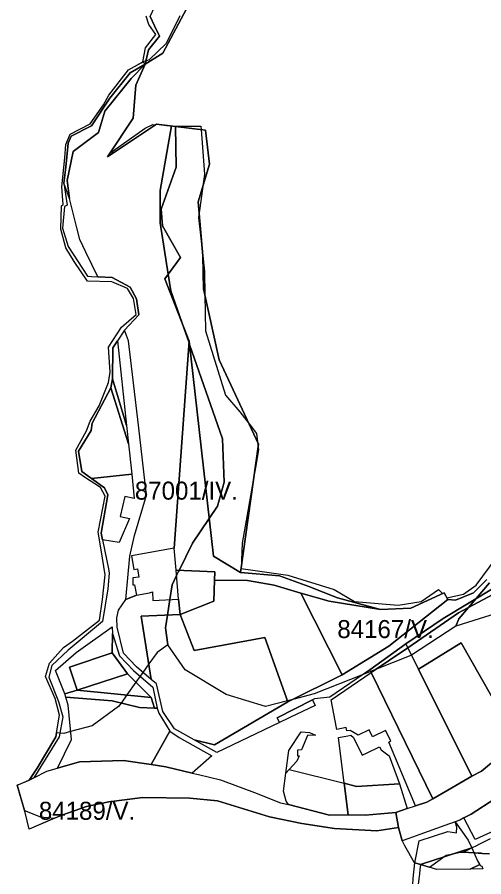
# Model space of a CAD drawing. Extents: x -477304 to -465429, y -1159113 to -1149210.
# Drawn here: x -476424 to -476035, y -1154851 to -1154135 of the extents above; entities that cross this region are included whole.
import ezdxf

# ---------------------------------------------------------------- set-up
doc = ezdxf.new("R2010")
doc.units = 0
for name, color, linetype in [('BPEJ_s', 7, 'Continuous'), ('PUPFL_s', 7, 'Continuous'), ('sad_s', 7, 'Continuous'), ('trav_porost_s', 7, 'Continuous'), ('voda_s', 7, 'Continuous'), ('zahrada_s', 7, 'Continuous')]:
    doc.layers.add(name, color=color, linetype=linetype)

msp = doc.modelspace()

# ---------------------------------------------------------------- linework, layer by layer
at = {"layer": 'BPEJ_s'}
for p, q in [((-476424, -1154774.59), (-476421.77, -1154782.29)), ((-476052.5, -1154830.5), (-476045.2, -1154826.85))]:
    msp.add_line(p, q, dxfattribs=at)
for points in [[(-476288.5, -1154133.5), (-476300, -1154156.5), (-476314, -1154170), (-476316.78, -1154171.11), (-476317.36, -1154171.35), (-476319.32, -1154171.91), (-476319.15, -1154172.06), (-476317.42, -1154173.65), (-476325.21, -1154191.29), (-476327.45, -1154218.84), (-476347.65, -1154249.29), (-476346.78, -1154249.67), (-476345.36, -1154248.72), (-476344, -1154246), (-476317.5, -1154227), (-476311, -1154224), (-476308.52, -1154224.16), (-476307.87, -1154223.73), (-476299.69, -1154224.73), (-476295.5, -1154225), (-476290, -1154225.5), (-476271, -1154225.5), (-476270.79, -1154228.27), (-476268, -1154265.5), (-476269.41, -1154275.64), (-476272.47, -1154297.71), (-476273, -1154301.5), (-476269.16, -1154336.09), (-476268, -1154346.5), (-476267.61, -1154366.03), (-476267, -1154396), (-476250.5, -1154449.5), (-476238.5, -1154463.5), (-476230.68, -1154473.56), (-476224.5, -1154481.5), (-476223.73, -1154488.41), (-476223.2, -1154493.16), (-476223, -1154495), (-476225.57, -1154509.85), (-476236.5, -1154573), (-476237.5, -1154594)], [(-476288.5, -1154133.5), (-476300, -1154156.5), (-476314, -1154170), (-476316.78, -1154171.11), (-476317.36, -1154171.35), (-476319.32, -1154171.91), (-476317.13, -1154160.07), (-476308.37, -1154148.99), (-476314.26, -1154140.55), (-476316.58, -1154133.74)], [(-476030.5, -1154606), (-476041.52, -1154618.96), (-476047.84, -1154626.4), (-476056, -1154636), (-476058.5, -1154641.98), (-476095.53, -1154666.19), (-476096, -1154666.5), (-476125.52, -1154678.23), (-476129.54, -1154679.83), (-476135.67, -1154682.27), (-476176.5, -1154698.5), (-476194.42, -1154703.15), (-476198.75, -1154704.27), (-476217, -1154709), (-476250, -1154699), (-476284, -1154678.5), (-476298.5, -1154657.5), (-476300.5, -1154643.5), (-476298.86, -1154632.76), (-476296.89, -1154619.87), (-476295, -1154607.5), (-476291.28, -1154599.94), (-476289.63, -1154596.61), (-476289.11, -1154595.55), (-476278, -1154573), (-476263.93, -1154552.24), (-476257, -1154542), (-476251.5, -1154522), (-476253, -1154486), (-476280.42, -1154407.25), (-476280.84, -1154406.04), (-476286.82, -1154388.85), (-476296, -1154362.5), (-476298.19, -1154348.75), (-476305, -1154306), (-476305, -1154279), (-476295.54, -1154225.24), (-476295.5, -1154225), (-476290, -1154225.5), (-476271, -1154225.5), (-476270.79, -1154228.27), (-476268, -1154265.5), (-476269.41, -1154275.64), (-476272.47, -1154297.71), (-476273, -1154301.5), (-476269.16, -1154336.09), (-476268, -1154346.5), (-476267.61, -1154366.03), (-476267, -1154396), (-476250.5, -1154449.5), (-476238.5, -1154463.5), (-476230.68, -1154473.56), (-476224.5, -1154481.5), (-476223.73, -1154488.41), (-476223.2, -1154493.16), (-476223, -1154495), (-476225.57, -1154509.85), (-476236.5, -1154573), (-476237.5, -1154594), (-476198.5, -1154599.5), (-476160, -1154611.5), (-476143, -1154621.5), (-476106.5, -1154624.5), (-476087.5, -1154621.5), (-476073, -1154611.5), (-476069.54, -1154614.96), (-476068.28, -1154614.39), (-476065.87, -1154618.47), (-476052, -1154615.5), (-476041.5, -1154608), (-476014.5, -1154571.5)], [(-476237.5, -1154594), (-476198.5, -1154599.5), (-476160, -1154611.5), (-476143, -1154621.5), (-476106.5, -1154624.5), (-476087.5, -1154621.5), (-476073, -1154611.5), (-476069.54, -1154614.96), (-476068.28, -1154614.39), (-476065.87, -1154618.47), (-476052, -1154615.5), (-476041.5, -1154608), (-476014.5, -1154571.5)], [(-476021.15, -1154630.51), (-476039, -1154636), (-476058.5, -1154641.98), (-476056, -1154636), (-476047.84, -1154626.4), (-476041.52, -1154618.96), (-476030.5, -1154606)], [(-476021.15, -1154630.51), (-476039, -1154636), (-476058.5, -1154641.98), (-476095.53, -1154666.19), (-476096, -1154666.5), (-476125.52, -1154678.23), (-476129.54, -1154679.83), (-476135.67, -1154682.27), (-476176.5, -1154698.5), (-476194.42, -1154703.15), (-476198.75, -1154704.27), (-476217, -1154709), (-476250, -1154699), (-476284, -1154678.5), (-476298.5, -1154657.5), (-476307.5, -1154664), (-476314.31, -1154673.57), (-476319.26, -1154680.54), (-476321.57, -1154683.79), (-476325.08, -1154688.72), (-476332.68, -1154699.41), (-476337.44, -1154706.1), (-476339.5, -1154709), (-476361.5, -1154725), (-476379.46, -1154729.97), (-476385, -1154731.5), (-476388.39, -1154731.18), (-476390.61, -1154730.98), (-476391.14, -1154730.93), (-476391.71, -1154734.39), (-476407.45, -1154760.38), (-476414.05, -1154770.46), (-476421.61, -1154773.6), (-476424, -1154774.59)], [(-476421.77, -1154782.29), (-476417.9, -1154795.64), (-476417.9, -1154795.64), (-476404.5, -1154801), (-476392.93, -1154802.09), (-476386.83, -1154799.46), (-476366.37, -1154792.2), (-476347.65, -1154788.32), (-476319.3, -1154784.9), (-476280.22, -1154785.49), (-476257.01, -1154787.6), (-476213.88, -1154800.9), (-476186.81, -1154806.62), (-476159.5, -1154810.64), (-476124.34, -1154812.7), (-476106.2, -1154809.85), (-476103.13, -1154820.94), (-476102.8, -1154822.12), (-476101.3, -1154824.75), (-476093.12, -1154839.08), (-476092.69, -1154839.28), (-476087.95, -1154840.53), (-476080.5, -1154842.93), (-476071.5, -1154836.5), (-476068.12, -1154834.14), (-476066.5, -1154833), (-476060.67, -1154831.73), (-476055, -1154830.5), (-476052.5, -1154830.5)], [(-476030.35, -1154831.73), (-476036.27, -1154831.4), (-476037.28, -1154831.35), (-476039.94, -1154831.2), (-476042.7, -1154831.04), (-476043.32, -1154831.01), (-476052.5, -1154830.5), (-476045.2, -1154826.85), (-476040.36, -1154824.43), (-476040.05, -1154824.28), (-476029.5, -1154819)], [(-476045.2, -1154826.85), (-476040.36, -1154824.43), (-476040.05, -1154824.28), (-476029.5, -1154819)], [(-476093.92, -1154852.23), (-476092.69, -1154839.28), (-476087.95, -1154840.53), (-476080.5, -1154842.93), (-476071.5, -1154836.5), (-476068.12, -1154834.14), (-476066.5, -1154833), (-476060.67, -1154831.73), (-476055, -1154830.5), (-476052.5, -1154830.5), (-476043.32, -1154831.01), (-476042.7, -1154831.04), (-476039.94, -1154831.2), (-476037.28, -1154831.35), (-476036.27, -1154831.4), (-476030.35, -1154831.73)]]:
    msp.add_lwpolyline(points, dxfattribs=at)
for points in [[(-476295.5, -1154225), (-476295.54, -1154225.24), (-476305, -1154279), (-476305, -1154306), (-476298.19, -1154348.75), (-476296, -1154362.5), (-476286.82, -1154388.85), (-476280.84, -1154406.04), (-476280.42, -1154407.25), (-476253, -1154486), (-476251.5, -1154522), (-476257, -1154542), (-476263.93, -1154552.24), (-476278, -1154573), (-476289.11, -1154595.55), (-476289.63, -1154596.61), (-476291.28, -1154599.94), (-476295, -1154607.5), (-476296.89, -1154619.87), (-476298.86, -1154632.76), (-476300.5, -1154643.5), (-476298.5, -1154657.5), (-476307.5, -1154664), (-476314.31, -1154673.57), (-476319.26, -1154680.54), (-476321.57, -1154683.79), (-476325.08, -1154688.72), (-476332.68, -1154699.41), (-476337.44, -1154706.1), (-476339.5, -1154709), (-476361.5, -1154725), (-476379.46, -1154729.97), (-476385, -1154731.5), (-476388.39, -1154731.18), (-476390.61, -1154730.98), (-476391.14, -1154730.93), (-476388.72, -1154716.36), (-476392.27, -1154702.32), (-476400.43, -1154684.13), (-476396.97, -1154672.91), (-476385.5, -1154659.74), (-476377.93, -1154654.43), (-476355.38, -1154636.99), (-476352.89, -1154619.91), (-476350.67, -1154599.28), (-476353.92, -1154578.34), (-476356.44, -1154563.75), (-476350.71, -1154533.84), (-476354.61, -1154526.51), (-476368, -1154518), (-476372.66, -1154514.46), (-476375.12, -1154495.48), (-476366.22, -1154479.23), (-476363.24, -1154471.25), (-476355.56, -1154458.39), (-476348.01, -1154438.89), (-476346.57, -1154430.47), (-476347.83, -1154409.7), (-476337.07, -1154392.92), (-476324.76, -1154382.25), (-476326.99, -1154368.88), (-476331.96, -1154360.8), (-476345.06, -1154355.07), (-476365.54, -1154354.6), (-476376.6, -1154338.29), (-476383.4, -1154326.72), (-476387.59, -1154311.25), (-476387.04, -1154291.83), (-476385.66, -1154290.69), (-476386.94, -1154276), (-476384.24, -1154251.7), (-476383.4, -1154240.71), (-476379.89, -1154232.05), (-476363.13, -1154223.48), (-476352.07, -1154207.69), (-476347.78, -1154199.59), (-476331.26, -1154178.57), (-476320.7, -1154172.68), (-476319.32, -1154171.91), (-476319.15, -1154172.06), (-476317.42, -1154173.65), (-476325.21, -1154191.29), (-476327.45, -1154218.84), (-476347.65, -1154249.29), (-476346.78, -1154249.67), (-476345.36, -1154248.72), (-476344, -1154246), (-476317.5, -1154227), (-476311, -1154224), (-476308.52, -1154224.16), (-476307.87, -1154223.73), (-476299.69, -1154224.73)], [(-476392.93, -1154802.09), (-476413.96, -1154811.16), (-476417.45, -1154797.2), (-476417.9, -1154795.64), (-476417.9, -1154795.64), (-476404.5, -1154801)]]:
    msp.add_lwpolyline(points, close=True, dxfattribs=at)
at = {"layer": 'PUPFL_s'}
for points in [[(-476242.85, -1153996.68), (-476247.58, -1154014.79), (-476250, -1154029.94), (-476264.97, -1154056.17), (-476271.28, -1154088.83), (-476282.8, -1154127.52), (-476302.66, -1154164.46), (-476317.42, -1154173.65), (-476314.48, -1154161.92), (-476305.29, -1154150.31), (-476309.7, -1154141.92), (-476313.32, -1154134.04), (-476309.62, -1154126.27), (-476297.61, -1154120.33), (-476290.01, -1154105.95), (-476289.96, -1154089.01), (-476285.27, -1154074.36), (-476275.36, -1154051.75), (-476269.12, -1154031.02), (-476266.04, -1154011.2), (-476265.77, -1153994.01)], [(-476304.09, -1154294.52), (-476291.66, -1154259.44), (-476292.16, -1154225.65), (-476267.11, -1154228.72), (-476263.77, -1154256.99), (-476273.31, -1154288.55), (-476269.2, -1154333.55), (-476268.73, -1154360.94), (-476255.64, -1154420.18), (-476222.81, -1154490.38), (-476237.98, -1154597.39), (-476260.36, -1154583.68), (-476280.73, -1154404.52), (-476300.95, -1154352.54), (-476288.06, -1154334.82), (-476302.82, -1154308.33)]]:
    msp.add_lwpolyline(points, close=True, dxfattribs=at)
msp.add_lwpolyline([(-476032.71, -1154603.05), (-476043.79, -1154614.28), (-476058.75, -1154620.47), (-476065.08, -1154619.8), (-476068.28, -1154614.39), (-476096.08, -1154627.01), (-476121.26, -1154628.12), (-476156.97, -1154618.41), (-476181.02, -1154608.9), (-476205.4, -1154600.25), (-476237.98, -1154597.39), (-476222.81, -1154490.38), (-476255.64, -1154420.18), (-476268.73, -1154360.94), (-476269.2, -1154333.55), (-476273.31, -1154288.55), (-476263.77, -1154256.99), (-476267.11, -1154228.72), (-476292.16, -1154225.65), (-476307.87, -1154223.73), (-476348.79, -1154251.01), (-476327.45, -1154218.84), (-476325.21, -1154191.29), (-476317.42, -1154173.65), (-476302.66, -1154164.46), (-476282.8, -1154127.52)], dxfattribs=at)
at = {"layer": 'sad_s'}
msp.add_lwpolyline([(-476320.67, -1154633.66), (-476288.08, -1154632.32), (-476276.52, -1154662.47), (-476217.72, -1154651.45), (-476198.43, -1154705.16), (-476259.47, -1154740.95), (-476276.4, -1154736.89), (-476293.04, -1154727.65), (-476302.58, -1154713.13), (-476307.85, -1154690.13), (-476312.26, -1154686.42)], close=True, dxfattribs=at)
at = {"layer": 'trav_porost_s'}
for points in [[(-476379.06, -1154233.77), (-476362.2, -1154225.1), (-476346.88, -1154202.18), (-476329.88, -1154181.07), (-476317.42, -1154173.65), (-476328.91, -1154185.78), (-476350.91, -1154213), (-476356.23, -1154230.62), (-476377.24, -1154246.59), (-476382.23, -1154270.68), (-476380.53, -1154285.77), (-476385.19, -1154272.8), (-476383.37, -1154259.55), (-476381.41, -1154239.52)], [(-476326.32, -1154566.63), (-476316.12, -1154532.77), (-476322.97, -1154474.7), (-476331.19, -1154404.34), (-476334.48, -1154395.5), (-476322.71, -1154382.59), (-476324.63, -1154369.19), (-476329.79, -1154359.54), (-476344.87, -1154351.63), (-476356.67, -1154350.91), (-476366.73, -1154330.35), (-476371.86, -1154319.86), (-476374.35, -1154310.06), (-476380.53, -1154285.77), (-476382.23, -1154270.68), (-476377.24, -1154246.59), (-476356.23, -1154230.62), (-476350.91, -1154213), (-476328.91, -1154185.78), (-476317.42, -1154173.65), (-476325.21, -1154191.29), (-476327.45, -1154218.84), (-476348.79, -1154251.01), (-476307.87, -1154223.73), (-476292.16, -1154225.65), (-476291.66, -1154259.44), (-476304.09, -1154294.52), (-476302.82, -1154308.33), (-476288.06, -1154334.82), (-476300.95, -1154352.54), (-476280.73, -1154404.52), (-476293.18, -1154577.08), (-476328.68, -1154583.38), (-476326.82, -1154594.74), (-476323.83, -1154594.21), (-476322.7, -1154601.12), (-476327.7, -1154601.82), (-476327.69, -1154607.56), (-476326.23, -1154607.48), (-476324.63, -1154616.26), (-476333.37, -1154619.77), (-476330.07, -1154583.78)], [(-476340.47, -1154404.31), (-476332.87, -1154474.84), (-476344.49, -1154436), (-476344.36, -1154410.04)], [(-476291.65, -1154595.44), (-476293.18, -1154577.08), (-476280.73, -1154404.52), (-476260.36, -1154583.68), (-476237.98, -1154597.39), (-476205.4, -1154600.25), (-476181.02, -1154608.9), (-476156.97, -1154618.41), (-476121.26, -1154628.12), (-476164.18, -1154621.32), (-476187.76, -1154614.43), (-476209.8, -1154607.87), (-476232.07, -1154603.98), (-476259.55, -1154603.63), (-476259.31, -1154596.89)], [(-476331.29, -1154490.17), (-476345.89, -1154443.54), (-476344.49, -1154436), (-476332.87, -1154474.84)], [(-476362.12, -1154518.96), (-476370.12, -1154513.09), (-476372.86, -1154496.23), (-476362.31, -1154479.08), (-476361.4, -1154472.98), (-476345.89, -1154443.54), (-476331.29, -1154490.17), (-476328.52, -1154515.32)], [(-476348.41, -1154532.63), (-476351.3, -1154526.89), (-476362.12, -1154518.96), (-476328.52, -1154515.32), (-476326.49, -1154535.73), (-476334.3, -1154533.88), (-476338.26, -1154550.59), (-476330.45, -1154552.44), (-476338.98, -1154572.43), (-476352.96, -1154570.23), (-476354.14, -1154564.61)], [(-476260.17, -1154621.36), (-476288.08, -1154632.32), (-476289.65, -1154619.46), (-476291.65, -1154595.44), (-476259.31, -1154596.89), (-476259.55, -1154603.63)], [(-476288.08, -1154632.32), (-476260.17, -1154621.36), (-476259.55, -1154603.63), (-476232.07, -1154603.98), (-476209.8, -1154607.87), (-476187.76, -1154614.43), (-476153.3, -1154682.48), (-476198.43, -1154705.16), (-476217.72, -1154651.45), (-476276.52, -1154662.47)], [(-476187.76, -1154614.43), (-476164.18, -1154621.32), (-476121.26, -1154628.12), (-476096.08, -1154627.01), (-476068.28, -1154614.39), (-476065.08, -1154619.8), (-476114.35, -1154658.78), (-476153.3, -1154682.48)], [(-476020.32, -1154632.38), (-475971.45, -1154612.42), (-475939.87, -1154667.27), (-475951.02, -1154670.96), (-475984.03, -1154692.11), (-476011.62, -1154726.29), (-476012.67, -1154728.85), (-476054.12, -1154656), (-476089.61, -1154677.88), (-476098.57, -1154660.18), (-476056.4, -1154630.99), (-476027.72, -1154615.62)], [(-476344.6, -1154648.19), (-476344.89, -1154664.15), (-476380.53, -1154676.31), (-476374.09, -1154695.38), (-476384.38, -1154698.39), (-476391.99, -1154679.1), (-476374.89, -1154663.87), (-476344.86, -1154642.65)], [(-476344.89, -1154664.15), (-476344.6, -1154648.19), (-476338.83, -1154666.91), (-476327.06, -1154679.07), (-476310.98, -1154692.9), (-476307.26, -1154710.42), (-476309.57, -1154710.35), (-476312.24, -1154701.4), (-476332.16, -1154681.72)], [(-476045.28, -1154767.03), (-476089.61, -1154677.88), (-476054.12, -1154656), (-476012.67, -1154728.85), (-476007.43, -1154738.07), (-476037, -1154762.78)], [(-476380.53, -1154676.31), (-476344.89, -1154664.15), (-476332.16, -1154681.72), (-476374.09, -1154695.38)], [(-476098.57, -1154660.18), (-476089.61, -1154677.88), (-476045.28, -1154767.03), (-476065.3, -1154778.67), (-476077.71, -1154785.89), (-476129.17, -1154680.68)], [(-476112.59, -1154737.73), (-476116.97, -1154728.9), (-476127.94, -1154734.35), (-476130.84, -1154728.5), (-476139.75, -1154732.91), (-476146.68, -1154728.9), (-476149.31, -1154729.41), (-476149.59, -1154727.93), (-476149.85, -1154726.59), (-476157.54, -1154728.08), (-476157.81, -1154726.68), (-476162.29, -1154703.52), (-476129.17, -1154680.68), (-476077.71, -1154785.89), (-476082.55, -1154788.68), (-476092.16, -1154791.84), (-476114.43, -1154738.65)], [(-476312.24, -1154701.4), (-476374.09, -1154695.38), (-476332.16, -1154681.72)], [(-476372.21, -1154754.98), (-476390.41, -1154760.37), (-476378.81, -1154736.56), (-476381.66, -1154707.82), (-476383.37, -1154701.23), (-476344.91, -1154704.23), (-476321.97, -1154709.96), (-476309.57, -1154710.35), (-476307.26, -1154710.42), (-476305.95, -1154714.68), (-476296.82, -1154729.55), (-476312.47, -1154757.37), (-476335.5, -1154753.91)], [(-476374.09, -1154695.38), (-476312.24, -1154701.4), (-476309.57, -1154710.35), (-476321.97, -1154709.96), (-476344.91, -1154704.23), (-476383.37, -1154701.23), (-476384.38, -1154698.39)], [(-476205.41, -1154722.27), (-476207.3, -1154718.41), (-476177.93, -1154703.42), (-476175.59, -1154708.18), (-476196.8, -1154718.13), (-476198.93, -1154719.15), (-476204.27, -1154721.72)], [(-476261.71, -1154750.06), (-476278.31, -1154764.52), (-476300.24, -1154759.4), (-476312.47, -1154757.37), (-476296.82, -1154729.55), (-476288.93, -1154734.8)], [(-476182.21, -1154733.26), (-476186.99, -1154745.21), (-476190.45, -1154745.27), (-476190.36, -1154750.21), (-476189.15, -1154750.19), (-476191.03, -1154754.54), (-476197.51, -1154761.46), (-476200.12, -1154764.43), (-476197.53, -1154745.68), (-476187.48, -1154730.16), (-476180.53, -1154730.65), (-476175.38, -1154732.86)], [(-476199.92, -1154787.92), (-476202.2, -1154779.49), (-476200.12, -1154764.43), (-476197.51, -1154761.46), (-476151.49, -1154773.02), (-476148.23, -1154799.19), (-476163.64, -1154799.53), (-476197.83, -1154790.6)], [(-476148.23, -1154799.19), (-476151.49, -1154773.02), (-476141.23, -1154775.59), (-476105.33, -1154773.37), (-476098.93, -1154794.07), (-476108.48, -1154797.21), (-476133.97, -1154799.67)], [(-476042.39, -1154819.88), (-476051.8, -1154801.71), (-476045.62, -1154798.73), (-476025.92, -1154785.97), (-476027.08, -1154796.99), (-476026, -1154812.35)], [(-476087.95, -1154840.53), (-476045.25, -1154826.76), (-476040.36, -1154837.54), (-476038.76, -1154840.3), (-476038.46, -1154840.8), (-476046.61, -1154844.46), (-476074.46, -1154844.88)], [(-476038.09, -1154841.44), (-476036.75, -1154842.19), (-476035.96, -1154844.3), (-476046.61, -1154844.46), (-476038.46, -1154840.8)]]:
    msp.add_lwpolyline(points, close=True, dxfattribs=at)
msp.add_lwpolyline([(-476025.82, -1154609.43), (-476069.17, -1154635.75), (-476100.29, -1154656.65), (-476130.13, -1154678.46), (-476163.4, -1154701.34), (-476176.24, -1154702.49), (-476177.93, -1154703.42), (-476207.3, -1154718.41), (-476205.41, -1154722.27), (-476257.57, -1154747.22), (-476276.4, -1154736.89), (-476259.47, -1154740.95), (-476198.43, -1154705.16), (-476153.3, -1154682.48), (-476114.35, -1154658.78), (-476065.08, -1154619.8), (-476058.75, -1154620.47), (-476043.79, -1154614.28), (-476032.71, -1154603.05)], dxfattribs=at)
at = {"layer": 'voda_s'}
for points in [[(-476313.32, -1154134.04), (-476309.7, -1154141.92), (-476305.29, -1154150.31), (-476314.48, -1154161.92), (-476317.42, -1154173.65), (-476329.88, -1154181.07), (-476346.88, -1154202.18), (-476362.2, -1154225.1), (-476379.06, -1154233.77), (-476381.41, -1154239.52), (-476383.37, -1154259.55), (-476385.19, -1154272.8), (-476382.45, -1154291.22), (-476384.67, -1154292.22), (-476386.24, -1154310.42), (-476381.46, -1154325.78), (-476365.39, -1154350.37), (-476362.05, -1154350.58), (-476356.67, -1154350.91), (-476344.87, -1154351.63), (-476329.79, -1154359.54), (-476324.63, -1154369.19), (-476322.71, -1154382.59), (-476334.48, -1154395.5), (-476340.47, -1154404.31), (-476344.36, -1154410.04), (-476344.49, -1154436), (-476345.89, -1154443.54), (-476361.4, -1154472.98), (-476362.31, -1154479.08), (-476372.86, -1154496.23), (-476370.12, -1154513.09), (-476362.12, -1154518.96), (-476351.3, -1154526.89), (-476348.41, -1154532.63), (-476354.14, -1154564.61), (-476352.96, -1154570.23), (-476347.95, -1154594.2), (-476347.41, -1154597.82), (-476348.47, -1154611.07), (-476352.89, -1154638.23), (-476381.45, -1154662.09), (-476395.05, -1154674.78), (-476397.69, -1154684.47), (-476389.47, -1154704.78), (-476386.02, -1154717.52), (-476388.91, -1154734.17), (-476410.25, -1154768.54), (-476414.05, -1154770.46), (-476407.45, -1154760.38), (-476391.71, -1154734.39), (-476388.72, -1154716.36), (-476392.27, -1154702.32), (-476400.43, -1154684.13), (-476396.97, -1154672.91), (-476385.5, -1154659.74), (-476377.93, -1154654.43), (-476355.38, -1154636.99), (-476352.89, -1154619.91), (-476350.67, -1154599.28), (-476353.92, -1154578.34), (-476356.44, -1154563.75), (-476350.71, -1154533.84), (-476354.61, -1154526.51), (-476368, -1154518), (-476372.66, -1154514.46), (-476375.12, -1154495.48), (-476366.22, -1154479.23), (-476363.24, -1154471.25), (-476355.56, -1154458.39), (-476348.01, -1154438.89), (-476346.57, -1154430.47), (-476347.83, -1154409.7), (-476337.07, -1154392.92), (-476324.76, -1154382.25), (-476326.99, -1154368.88), (-476331.96, -1154360.8), (-476345.06, -1154355.07), (-476365.54, -1154354.6), (-476376.6, -1154338.29), (-476383.4, -1154326.72), (-476387.59, -1154311.25)], [(-476387.59, -1154311.25), (-476387.04, -1154291.83), (-476385.66, -1154290.69), (-476386.94, -1154276), (-476384.24, -1154251.7), (-476383.4, -1154240.71), (-476379.89, -1154232.05), (-476363.13, -1154223.48), (-476352.07, -1154207.69), (-476347.78, -1154199.59), (-476331.26, -1154178.57), (-476319.32, -1154171.91), (-476317.13, -1154160.07), (-476308.37, -1154148.99), (-476314.26, -1154140.55), (-476316.58, -1154133.74)], [(-476025.92, -1154785.97), (-476045.62, -1154798.73), (-476051.8, -1154801.71), (-476055.27, -1154803.77), (-476058.96, -1154805.1), (-476067.68, -1154808.25), (-476088.63, -1154815.71), (-476097.75, -1154819), (-476103.13, -1154820.94), (-476106.2, -1154809.85), (-476108.48, -1154797.21), (-476098.93, -1154794.07), (-476092.16, -1154791.84), (-476082.55, -1154788.68), (-476077.71, -1154785.89), (-476065.3, -1154778.67), (-476045.28, -1154767.03), (-476037, -1154762.78), (-476007.43, -1154738.07)]]:
    msp.add_lwpolyline(points, dxfattribs=at)
for points in [[(-475928.42, -1154645.17), (-475928.09, -1154649.52), (-475943.34, -1154646.98), (-475951.86, -1154639.84), (-475968.59, -1154611.11), (-475975.44, -1154600.25), (-475979.01, -1154598.12), (-476001.35, -1154604.31), (-476027.72, -1154615.62), (-476056.4, -1154630.99), (-476098.57, -1154660.18), (-476100.29, -1154656.65), (-476069.17, -1154635.75), (-476025.82, -1154609.43), (-475994.9, -1154598.32), (-475977.86, -1154593.98), (-475971.03, -1154597.62), (-475949.32, -1154636.48), (-475943.01, -1154642.63)], [(-476130.13, -1154678.46), (-476100.29, -1154656.65), (-476098.57, -1154660.18), (-476129.17, -1154680.68)], [(-476300.24, -1154759.4), (-476278.31, -1154764.52), (-476272.91, -1154765.69), (-476254.6, -1154770.1), (-476224.17, -1154781.46), (-476219.25, -1154783.35), (-476204.6, -1154789.16), (-476197.83, -1154790.6), (-476163.64, -1154799.53), (-476148.23, -1154799.19), (-476133.97, -1154799.67), (-476108.48, -1154797.21), (-476106.2, -1154809.85), (-476124.34, -1154812.7), (-476159.5, -1154810.64), (-476186.81, -1154806.62), (-476213.88, -1154800.9), (-476257.01, -1154787.6), (-476280.22, -1154785.49), (-476319.3, -1154784.9), (-476347.65, -1154788.32), (-476366.37, -1154792.2), (-476386.83, -1154799.46), (-476413.96, -1154811.16), (-476417.45, -1154797.2), (-476424, -1154774.59), (-476414.05, -1154770.46), (-476410.25, -1154768.54), (-476399.28, -1154763), (-476390.41, -1154760.37), (-476372.21, -1154754.98), (-476335.5, -1154753.91), (-476312.47, -1154757.37)], [(-476048.12, -1154820.49), (-476045.25, -1154826.76), (-476087.95, -1154840.53), (-476092.69, -1154839.28), (-476089.16, -1154820.83), (-476065.05, -1154813.06), (-476057.88, -1154814.34), (-476057.66, -1154809.45), (-476058.96, -1154805.1)], [(-476094, -1154853.04), (-476093.92, -1154852.23), (-476092.69, -1154839.28), (-476087.95, -1154840.53), (-476088.45, -1154844.95), (-476088.84, -1154848.45), (-476089.09, -1154850.79), (-476089.29, -1154852.42), (-476089.35, -1154852.88), (-476090.12, -1154859.22), (-476090.22, -1154860.02), (-476091.83, -1154867.2), (-476093.86, -1154871.59), (-476097.86, -1154871.73), (-476095.23, -1154865.95), (-476094.73, -1154860.63), (-476094.65, -1154859.83)]]:
    msp.add_lwpolyline(points, close=True, dxfattribs=at)
at = {"layer": 'zahrada_s'}
for points in [[(-476324.65, -1154676.02), (-476335.36, -1154664.5), (-476340.79, -1154643.03), (-476340.89, -1154635.01), (-476339.52, -1154628.76), (-476333.37, -1154619.77), (-476324.63, -1154616.26), (-476313.81, -1154614.18), (-476311.3, -1154613.57), (-476310.9, -1154620.67), (-476289.65, -1154619.46), (-476288.08, -1154632.32), (-476320.67, -1154633.66), (-476312.26, -1154686.42)], [(-476132.51, -1154747.51), (-476122.22, -1154742.49), (-476120.78, -1154745.13), (-476114.16, -1154750.21), (-476105.33, -1154773.37), (-476141.23, -1154775.59), (-476151.49, -1154773.02), (-476156.24, -1154734.8), (-476151.52, -1154733.89), (-476148.55, -1154733.32), (-476145.93, -1154732.81), (-476143.91, -1154734.97), (-476136.67, -1154749.57)]]:
    msp.add_lwpolyline(points, close=True, dxfattribs=at)

# ---------------------------------------------------------------- texts
at = {"layer": 'BPEJ_s'}
for s, p in [('87001/IV.', (-476325.97, -1154536.63)), ('84167/V.', (-476157.25, -1154651.98)), ('84189/V.', (-476405.93, -1154803.4))]:
    msp.add_text(s, height=15, dxfattribs=at).set_placement(p)

doc.saveas('drawing.dxf')
